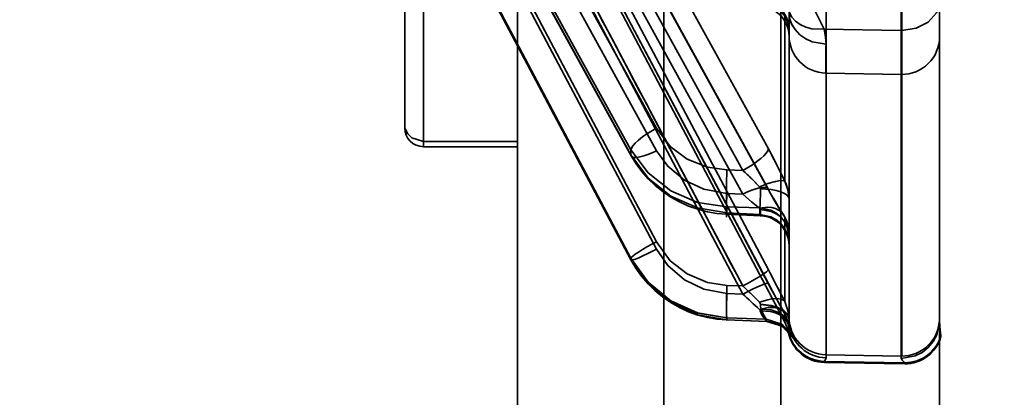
# Model space of a CAD drawing. Header units: millimetres. Extents: x -1465 to 393277, y -3788 to 454312.
# Tile 466 of 656: x 371377 to 371403, y 7579 to 7589. Entities that reach past the tile are written whole.
import ezdxf

# ---------------------------------------------------------------- set-up
doc = ezdxf.new("R2010")
doc.units = ezdxf.units.MM
doc.header["$XCLIPFRAME"] = 2
for name, color, linetype in [('AHU03-3-4295DXF_CONTINUOUS_LINE', 8, 'Continuous'), ('AHU03-3-68634OBJ', 8, 'Continuous'), ('EC-MTR_250-0_7OBJ', 8, 'Continuous')]:
    doc.layers.add(name, color=color, linetype=linetype)
picture_1 = doc.add_image_def('image2.bmp', size_in_pixel=(2333, 386))

msp = doc.modelspace()

# ---------------------------------------------------------------- linework, layer by layer
at = {"layer": 'AHU03-3-4295DXF_CONTINUOUS_LINE', "color": 8, "linetype": 'Continuous', "lineweight": 35, "ltscale": 100}
for p, q in [((371390.425, 7510.846), (371390.425, 7802.846)), ((371394.31, 7510.846), (371394.31, 7802.846)), ((371397.416, 7510.846), (371397.416, 7802.846)), ((371387.925, 7635.685), (371387.925, 7586.069)), ((371387.425, 7635.185), (371387.425, 7586.569)), ((371390.425, 7586.212), (371387.925, 7586.212)), ((371390.425, 7586.069), (371387.925, 7586.069))]:
    msp.add_line(p, q, dxfattribs=at)
at = {"layer": 'AHU03-3-4295DXF_CONTINUOUS_LINE', "color": 8, "linetype": 'Continuous', "lineweight": 35, "ltscale": 100, "flags": 128}
msp.add_lwpolyline([(371387.439, 7586.541), (371387.504, 7586.41), (371387.615, 7586.304), (371387.925, 7586.212)], dxfattribs=at)
at = {"layer": 'AHU03-3-4295DXF_CONTINUOUS_LINE', "color": 8, "linetype": 'Continuous', "lineweight": 35, "ltscale": 100}
for centre, radius, start, end in [((371387.798, 7586.641), 0.373, 180.0744, 195.6472), ((371387.925, 7586.569), 0.5, 180, 270)]:
    msp.add_arc(centre, radius, start, end, dxfattribs=at)
at = {"layer": 'AHU03-3-68634OBJ', "color": 8, "linetype": 'Continuous', "lineweight": 35, "ltscale": 100}
msp.add_line((371401.637, 7790.846), (371401.637, 7522.846), dxfattribs=at)
at = {"layer": 'EC-MTR_250-0_7OBJ', "color": 8, "linetype": 'Continuous', "lineweight": 35, "ltscale": 100}
for p, q in [((371401.637, 7581.441), (371401.637, 7606.516)), ((371397.088, 7586.012), (371386.787, 7604.748)), ((371393.436, 7585.986), (371383.349, 7604.326)), ((371393.436, 7585.852), (371383.349, 7604.192)), ((371383.36, 7604.157), (371393.443, 7585.823)), ((371394.116, 7586.561), (371384.414, 7604.201)), ((371396.408, 7585.44), (371386.107, 7604.177)), ((371394.116, 7585.963), (371384.414, 7603.602)), ((371396.408, 7584.808), (371386.107, 7603.545)), ((371397.081, 7584.948), (371386.78, 7603.684)), ((371397.088, 7584.921), (371386.787, 7603.659)), ((371397.088, 7582.798), (371386.787, 7602.283)), ((371393.436, 7583.107), (371383.349, 7602.18)), ((371393.437, 7583.059), (371383.349, 7602.135)), ((371383.35, 7602.131), (371393.437, 7583.059)), ((371394.116, 7583.542), (371384.414, 7601.886)), ((371394.116, 7583.34), (371384.414, 7601.684)), ((371396.408, 7582.365), (371386.107, 7601.85)), ((371397.165, 7582.285), (371386.786, 7601.917)), ((371397.088, 7582.43), (371386.787, 7601.915)), ((371396.408, 7582.151), (371386.107, 7601.637)), ((371400.62, 7600.415), (371400.62, 7580.501)), ((371400.637, 7600.415), (371400.637, 7580.501)), ((371387.995, 7599.508), (371397.522, 7581.406)), ((371398.62, 7590.418), (371398.62, 7580.456)), ((371397.637, 7590.204), (371397.637, 7581.458)), ((371397.522, 7589.551), (371397.522, 7585.152)), ((371398.62, 7589.497), (371398.619, 7588.027)), ((371400.62, 7589.163), (371398.575, 7589.191)), ((371398.62, 7588.027), (371400.62, 7587.992)), ((371393.436, 7585.986), (371393.436, 7585.852)), ((371396.408, 7585.44), (371395.986, 7585.45)), ((371396.408, 7584.808), (371395.986, 7584.827)), ((371396.865, 7584.447), (371395.986, 7584.467)), ((371395.986, 7584.467), (371395.986, 7584.308)), ((371396.865, 7584.447), (371396.865, 7584.27)), ((371396.872, 7584.235), (371395.98, 7584.273)), ((371396.865, 7584.27), (371395.986, 7584.308)), ((371397.522, 7584.192), (371397.522, 7581.95)), ((371393.436, 7583.107), (371393.436, 7583.062)), ((371393.436, 7583.062), (371393.437, 7583.059)), ((371396.408, 7582.365), (371395.986, 7582.378)), ((371396.408, 7582.151), (371395.986, 7582.167)), ((371397.522, 7581.626), (371397.522, 7581.406)), ((371397.053, 7581.42), (371395.984, 7581.461)), ((371397.027, 7581.486), (371395.986, 7581.518)), ((371395.986, 7581.518), (371395.986, 7581.465)), ((371397.049, 7581.424), (371395.986, 7581.465)), ((371397.049, 7581.424), (371397.027, 7581.486)), ((371397.395, 7581.329), (371397.436, 7581.305)), ((371397.436, 7581.305), (371397.475, 7581.281)), ((371397.474, 7581.281), (371397.51, 7581.255)), ((371397.51, 7581.255), (371397.543, 7581.228)), ((371397.543, 7581.228), (371397.574, 7581.2)), ((371397.573, 7581.2), (371397.602, 7581.172)), ((371397.601, 7581.173), (371397.626, 7581.145)), ((371397.618, 7581.135), (371397.618, 7581.166)), ((371397.626, 7581.145), (371397.648, 7581.119)), ((371397.647, 7581.119), (371397.665, 7581.096)), ((371397.665, 7581.097), (371397.678, 7581.077)), ((371401.674, 7581.022), (371401.674, 7581.053)), ((371400.62, 7580.501), (371398.62, 7580.536)), ((371400.62, 7580.441), (371400.62, 7580.501)), ((371400.695, 7580.324), (371398.581, 7580.361)), ((371398.581, 7580.361), (371398.581, 7580.33)), ((371398.581, 7580.33), (371400.695, 7580.293)), ((371400.695, 7580.324), (371400.695, 7580.293)), ((371400.712, 7580.293), (371400.712, 7580.324))]:
    msp.add_line(p, q, dxfattribs=at)
at = {"layer": 'EC-MTR_250-0_7OBJ', "color": 8, "linetype": 'Continuous', "lineweight": 35, "ltscale": 100, "flags": 128}
for points in [[(371396.747, 7590.541), (371397.332, 7590.424), (371397.871, 7590.147), (371398.306, 7589.729), (371398.575, 7589.191)], [(371397.637, 7589.192), (371397.583, 7589.447), (371397.512, 7589.571), (371397.412, 7589.682), (371397.29, 7589.773), (371397.152, 7589.841), (371396.865, 7589.897)], [(371400.637, 7589.164), (371401.014, 7589.221), (371401.333, 7589.381), (371401.556, 7589.629), (371401.637, 7589.932)], [(371400.637, 7589.163), (371401.015, 7589.22), (371401.333, 7589.38), (371401.556, 7589.629), (371401.637, 7589.931)], [(371396.874, 7589.803), (371396.976, 7589.792), (371397.075, 7589.768), (371397.169, 7589.732), (371397.259, 7589.684), (371397.341, 7589.625), (371397.416, 7589.556), (371397.481, 7589.479), (371397.536, 7589.393), (371397.58, 7589.302), (371397.611, 7589.205), (371397.631, 7589.105), (371397.637, 7589.004)], [(371397.637, 7589.164), (371397.584, 7589.422), (371397.514, 7589.547), (371397.416, 7589.66), (371397.295, 7589.754), (371397.159, 7589.823), (371396.876, 7589.883)], [(371397.637, 7589.164), (371397.633, 7589.251), (371397.619, 7589.338), (371397.597, 7589.423), (371397.566, 7589.508), (371397.526, 7589.589), (371397.477, 7589.667), (371397.42, 7589.74)], [(371398.575, 7589.191), (371398.242, 7589.204), (371398.08, 7589.247), (371397.934, 7589.315), (371397.809, 7589.406), (371397.714, 7589.514), (371397.649, 7589.632), (371397.615, 7589.755)], [(371397.637, 7589.641), (371397.653, 7589.488), (371397.706, 7589.333), (371397.797, 7589.182), (371397.924, 7589.048), (371398.08, 7588.938), (371398.256, 7588.858), (371398.62, 7588.795)], [(371398.62, 7588.794), (371398.256, 7588.858), (371398.08, 7588.938), (371397.924, 7589.047), (371397.797, 7589.182), (371397.706, 7589.332), (371397.653, 7589.488), (371397.637, 7589.641)], [(371397.637, 7589.164), (371397.609, 7589.357), (371397.522, 7589.551)], [(371397.637, 7589.164), (371397.633, 7589.251), (371397.619, 7589.337), (371397.597, 7589.423)], [(371398.575, 7589.191), (371398.595, 7589.086), (371398.62, 7588.795)], [(371398.62, 7588.794), (371398.609, 7588.984), (371398.575, 7589.191)], [(371394.116, 7586.561), (371393.863, 7586.415), (371393.742, 7586.331), (371393.634, 7586.247), (371393.546, 7586.166), (371393.484, 7586.094), (371393.448, 7586.034), (371393.436, 7585.986)], [(371394.116, 7586.561), (371394.482, 7586.077), (371394.931, 7585.74), (371395.467, 7585.523), (371395.986, 7585.45)], [(371395.986, 7584.467), (371395.208, 7584.589), (371394.498, 7584.899), (371393.894, 7585.372), (371393.436, 7585.986)], [(371396.408, 7585.44), (371396.668, 7585.591), (371396.887, 7585.752), (371396.971, 7585.829), (371397.034, 7585.899), (371397.073, 7585.961), (371397.088, 7586.012)], [(371397.522, 7585.152), (371397.39, 7585.429), (371397.244, 7585.72), (371397.088, 7586.012)], [(371393.436, 7585.852), (371393.894, 7585.236), (371394.498, 7584.758), (371395.208, 7584.44), (371395.986, 7584.308)], [(371393.436, 7585.852), (371393.443, 7585.823)], [(371393.443, 7585.823), (371393.47, 7585.799), (371393.491, 7585.79), (371393.518, 7585.785), (371393.587, 7585.785), (371393.674, 7585.799), (371393.777, 7585.825), (371393.888, 7585.864), (371394.003, 7585.91), (371394.116, 7585.963)], [(371393.443, 7585.823), (371393.573, 7585.61), (371393.723, 7585.407)], [(371395.986, 7584.827), (371395.371, 7584.938), (371394.856, 7585.18), (371394.415, 7585.548), (371394.116, 7585.963)], [(371393.723, 7585.407), (371393.892, 7585.215), (371394.079, 7585.036), (371394.282, 7584.874), (371394.499, 7584.728), (371394.729, 7584.6), (371394.968, 7584.492), (371395.215, 7584.405), (371395.468, 7584.339)], [(371395.986, 7584.467), (371395.983, 7584.509), (371395.979, 7584.57), (371395.976, 7584.747), (371395.976, 7584.979), (371395.98, 7585.232)], [(371396.647, 7585.217), (371396.7, 7585.164), (371396.852, 7585.005)], [(371396.852, 7585.005), (371396.803, 7585.057), (371396.647, 7585.217)], [(371396.408, 7584.808), (371396.53, 7584.865), (371396.647, 7584.912), (371396.757, 7584.949), (371396.855, 7584.974), (371396.938, 7584.986), (371397.005, 7584.986), (371397.032, 7584.981), (371397.053, 7584.973), (371397.081, 7584.948)], [(371396.852, 7585.005), (371397.072, 7585.088), (371397.277, 7585.146), (371397.363, 7585.162), (371397.434, 7585.168), (371397.487, 7585.164), (371397.522, 7585.152)], [(371396.876, 7584.95), (371396.873, 7584.97), (371396.865, 7584.988), (371396.852, 7585.005)], [(371396.865, 7584.447), (371396.871, 7584.522), (371396.874, 7584.636), (371396.876, 7584.781), (371396.876, 7584.95)], [(371397.637, 7584.69), (371397.624, 7584.736), (371397.584, 7584.783), (371397.514, 7584.829), (371397.416, 7584.87), (371397.295, 7584.903), (371397.159, 7584.929), (371397.017, 7584.944), (371396.876, 7584.95)], [(371397.367, 7584.454), (371397.302, 7584.561), (371397.232, 7584.68), (371397.158, 7584.809), (371397.081, 7584.948)], [(371397.081, 7584.948), (371397.088, 7584.921)], [(371397.637, 7584.69), (371397.609, 7584.922), (371397.522, 7585.152)], [(371395.986, 7584.827), (371395.983, 7584.72), (371395.979, 7584.616), (371395.977, 7584.519), (371395.976, 7584.434), (371395.975, 7584.397), (371395.975, 7584.365), (371395.975, 7584.337), (371395.976, 7584.314), (371395.976, 7584.296), (371395.977, 7584.283), (371395.978, 7584.27), (371395.977, 7584.195)], [(371396.408, 7584.808), (371396.639, 7584.607), (371396.852, 7584.434)], [(371396.852, 7584.434), (371396.639, 7584.607), (371396.408, 7584.808)], [(371397.088, 7584.921), (371397.244, 7584.644), (371397.389, 7584.401), (371397.522, 7584.192)], [(371396.852, 7584.434), (371397.072, 7584.463), (371397.179, 7584.454), (371397.277, 7584.429), (371397.434, 7584.333), (371397.487, 7584.266), (371397.522, 7584.192)], [(371396.852, 7584.434), (371396.865, 7584.422), (371396.873, 7584.41), (371396.876, 7584.397)], [(371396.865, 7584.447), (371397.152, 7584.385), (371397.29, 7584.312), (371397.412, 7584.213), (371397.512, 7584.092), (371397.583, 7583.958), (371397.637, 7583.681)], [(371397.481, 7584.275), (371397.427, 7584.359), (371397.367, 7584.454)], [(371395.468, 7584.339), (371395.723, 7584.296), (371395.98, 7584.273)], [(371395.98, 7584.273), (371395.984, 7584.293), (371395.986, 7584.308)], [(371396.865, 7584.27), (371397.152, 7584.208), (371397.29, 7584.135), (371397.412, 7584.036), (371397.512, 7583.915), (371397.583, 7583.781), (371397.637, 7583.504)], [(371396.865, 7584.27), (371396.867, 7584.254), (371396.869, 7584.244)], [(371396.876, 7584.397), (371396.876, 7584.36), (371396.876, 7584.327), (371396.876, 7584.3), (371396.876, 7584.277), (371396.875, 7584.259), (371396.874, 7584.246), (371396.872, 7584.236)], [(371396.872, 7584.235), (371396.973, 7584.224), (371397.072, 7584.201), (371397.167, 7584.165), (371397.257, 7584.117), (371397.34, 7584.058), (371397.415, 7583.989), (371397.48, 7583.912), (371397.536, 7583.826), (371397.579, 7583.735), (371397.611, 7583.638), (371397.631, 7583.538), (371397.637, 7583.437)], [(371396.876, 7584.397), (371397.159, 7584.344), (371397.295, 7584.283), (371397.416, 7584.2), (371397.514, 7584.1), (371397.584, 7583.989), (371397.624, 7583.874), (371397.637, 7583.761)], [(371397.598, 7584.024), (371397.568, 7584.11), (371397.529, 7584.194), (371397.481, 7584.275)], [(371397.522, 7584.192), (371397.609, 7583.977), (371397.637, 7583.761)], [(371397.637, 7583.762), (371397.633, 7583.849), (371397.62, 7583.937), (371397.598, 7584.024)], [(371393.436, 7583.107), (371393.448, 7583.127), (371393.462, 7583.142), (371393.484, 7583.16), (371393.546, 7583.207), (371393.634, 7583.265), (371393.742, 7583.332), (371393.863, 7583.403), (371393.991, 7583.474), (371394.116, 7583.542)], [(371394.116, 7583.542), (371394.482, 7583.038), (371394.931, 7582.685), (371395.467, 7582.457), (371395.986, 7582.378)], [(371395.986, 7581.518), (371395.208, 7581.649), (371394.498, 7581.974), (371393.894, 7582.468), (371393.436, 7583.107)], [(371393.436, 7583.107), (371393.89, 7582.469), (371394.496, 7581.971), (371395.211, 7581.646), (371395.986, 7581.518)], [(371393.523, 7583.07), (371393.559, 7583.082), (371393.647, 7583.117), (371393.753, 7583.163), (371393.872, 7583.218), (371393.995, 7583.278), (371394.116, 7583.34)], [(371395.986, 7582.167), (371395.371, 7582.279), (371394.856, 7582.528), (371394.415, 7582.909), (371394.116, 7583.34)], [(371395.986, 7581.465), (371395.208, 7581.599), (371394.498, 7581.926), (371393.894, 7582.422), (371393.436, 7583.062)], [(371393.437, 7583.059), (371393.454, 7583.054), (371393.471, 7583.056), (371393.494, 7583.061), (371393.523, 7583.07)], [(371393.437, 7583.059), (371393.567, 7582.837), (371393.717, 7582.626)], [(371393.717, 7582.626), (371393.887, 7582.427), (371394.075, 7582.242), (371394.279, 7582.074), (371394.497, 7581.923), (371394.728, 7581.792), (371394.968, 7581.682), (371395.216, 7581.593), (371395.47, 7581.526)], [(371396.408, 7582.365), (371396.533, 7582.432), (371396.659, 7582.502), (371396.78, 7582.573), (371396.887, 7582.639), (371396.975, 7582.697), (371397.038, 7582.744), (371397.06, 7582.763), (371397.075, 7582.778), (371397.084, 7582.789)], [(371397.088, 7582.798), (371397.2, 7582.585), (371397.522, 7581.95)], [(371395.984, 7582.314), (371395.977, 7582.033), (371395.975, 7581.897), (371395.975, 7581.774), (371395.976, 7581.672), (371395.979, 7581.594), (371395.98, 7581.565), (371395.982, 7581.544), (371395.984, 7581.528)], [(371396.408, 7582.151), (371396.668, 7582.281), (371396.785, 7582.335), (371396.887, 7582.379), (371396.932, 7582.396), (371396.971, 7582.411), (371397.006, 7582.423), (371397.034, 7582.431), (371397.057, 7582.436), (371397.073, 7582.437), (371397.084, 7582.434)], [(371397.522, 7581.626), (371397.39, 7581.866), (371397.244, 7582.136), (371397.088, 7582.43)], [(371395.986, 7582.167), (371395.982, 7582.036), (371395.979, 7581.904), (371395.976, 7581.778), (371395.975, 7581.667), (371395.975, 7581.619), (371395.975, 7581.577), (371395.976, 7581.541), (371395.977, 7581.511), (371395.978, 7581.489), (371395.98, 7581.473), (371395.981, 7581.456), (371395.992, 7581.448)], [(371396.408, 7582.151), (371396.524, 7582.042), (371396.852, 7581.74)], [(371396.852, 7581.933), (371396.764, 7582.022), (371396.478, 7582.299)], [(371396.478, 7582.299), (371396.611, 7582.172), (371396.735, 7582.051), (371396.852, 7581.933)], [(371397.514, 7581.642), (371397.451, 7581.756), (371397.383, 7581.879), (371397.313, 7582.009), (371397.24, 7582.145), (371397.164, 7582.288)], [(371397.514, 7581.642), (371397.451, 7581.756), (371397.384, 7581.878), (371397.314, 7582.007), (371397.241, 7582.143), (371397.165, 7582.285)], [(371397.522, 7581.95), (371397.487, 7581.984), (371397.434, 7582.01), (371397.363, 7582.025), (371397.277, 7582.029), (371397.179, 7582.021), (371397.072, 7582.001), (371396.852, 7581.933)], [(371396.852, 7581.933), (371396.865, 7581.917), (371396.873, 7581.9), (371396.875, 7581.887)], [(371397.522, 7581.626), (371397.487, 7581.681), (371397.434, 7581.728), (371397.363, 7581.764), (371397.277, 7581.787), (371397.179, 7581.795), (371397.072, 7581.79), (371396.852, 7581.74)], [(371396.893, 7581.747), (371396.884, 7581.788), (371396.878, 7581.83), (371396.875, 7581.887)], [(371397.637, 7581.48), (371397.624, 7581.551), (371397.584, 7581.624), (371397.514, 7581.695), (371397.416, 7581.758), (371397.295, 7581.81), (371397.159, 7581.849), (371396.876, 7581.883)], [(371396.876, 7581.872), (371397.159, 7581.838), (371397.295, 7581.798), (371397.416, 7581.744), (371397.514, 7581.679), (371397.584, 7581.607), (371397.624, 7581.532), (371397.637, 7581.458)], [(371397.637, 7581.48), (371397.609, 7581.716), (371397.522, 7581.95)], [(371395.47, 7581.526), (371395.726, 7581.482), (371395.984, 7581.461)], [(371396.852, 7581.74), (371396.862, 7581.73), (371396.869, 7581.719), (371396.874, 7581.708)], [(371396.874, 7581.708), (371397.144, 7581.689), (371397.274, 7581.654), (371397.391, 7581.602), (371397.488, 7581.535), (371397.561, 7581.458), (371397.608, 7581.374), (371397.629, 7581.289)], [(371397.033, 7581.441), (371396.99, 7581.489), (371396.926, 7581.583), (371396.874, 7581.708)], [(371397.027, 7581.486), (371397.002, 7581.525), (371396.948, 7581.612), (371396.893, 7581.747)], [(371396.893, 7581.747), (371396.952, 7581.605), (371396.997, 7581.531), (371397.027, 7581.486)], [(371397.646, 7581.319), (371397.623, 7581.406), (371397.574, 7581.491), (371397.501, 7581.57), (371397.404, 7581.638), (371397.288, 7581.69), (371397.16, 7581.727), (371396.893, 7581.747)], [(371397.628, 7581.295), (371397.616, 7581.367), (371397.598, 7581.438), (371397.575, 7581.508), (371397.547, 7581.576), (371397.514, 7581.642)], [(371397.522, 7581.626), (371397.561, 7581.543), (371397.629, 7581.289)], [(371397.027, 7581.486), (371397.442, 7581.354), (371397.726, 7581.024)], [(371397.053, 7581.42), (371397.033, 7581.441)], [(371397.049, 7581.424), (371397.454, 7581.299), (371397.737, 7580.986)], [(371397.053, 7581.42), (371397.107, 7581.416), (371397.159, 7581.409), (371397.21, 7581.398), (371397.259, 7581.385), (371397.306, 7581.369), (371397.352, 7581.35), (371397.395, 7581.329)], [(371397.053, 7581.42), (371397.107, 7581.416), (371397.159, 7581.409), (371397.21, 7581.398)], [(371397.63, 7581.289), (371397.623, 7581.217), (371397.618, 7581.167)], [(371397.678, 7581.078), (371397.687, 7581.064), (371397.693, 7581.054), (371397.698, 7581.045), (371397.693, 7581.056), (371397.686, 7581.071), (371397.682, 7581.081), (371397.678, 7581.092), (371397.673, 7581.105), (371397.668, 7581.119), (371397.663, 7581.135), (371397.658, 7581.152), (371397.653, 7581.171), (371397.648, 7581.192), (371397.642, 7581.214), (371397.637, 7581.239), (371397.633, 7581.266), (371397.628, 7581.295)], [(371397.737, 7580.986), (371397.72, 7581.001), (371397.671, 7581.111), (371397.629, 7581.289)], [(371397.648, 7581.192), (371397.642, 7581.214), (371397.637, 7581.239), (371397.633, 7581.266)], [(371397.638, 7581.416), (371397.637, 7581.43), (371397.637, 7581.444), (371397.637, 7581.458)], [(371397.646, 7581.319), (371397.675, 7581.176), (371397.707, 7581.074), (371397.726, 7581.024)], [(371400.62, 7580.441), (371400.992, 7580.506), (371401.175, 7580.598), (371401.338, 7580.728), (371401.47, 7580.889), (371401.565, 7581.069), (371401.637, 7581.441)], [(371401.674, 7581.053), (371401.666, 7581.11), (371401.654, 7581.194), (371401.642, 7581.305), (371401.637, 7581.441)], [(371397.678, 7581.092), (371397.673, 7581.105), (371397.668, 7581.119), (371397.663, 7581.135), (371397.658, 7581.152)], [(371397.693, 7581.056), (371397.686, 7581.071), (371397.682, 7581.081)], [(371398.581, 7580.361), (371398.59, 7580.385), (371398.603, 7580.409), (371398.614, 7580.432), (371398.619, 7580.456)], [(371398.62, 7580.456), (371398.614, 7580.432), (371398.603, 7580.409), (371398.59, 7580.385), (371398.581, 7580.361)], [(371400.695, 7580.324), (371400.684, 7580.347), (371400.672, 7580.364), (371400.661, 7580.377), (371400.644, 7580.396), (371400.634, 7580.407), (371400.626, 7580.419), (371400.621, 7580.43), (371400.62, 7580.441)]]:
    msp.add_lwpolyline(points, dxfattribs=at)
at = {"layer": 'EC-MTR_250-0_7OBJ', "color": 8, "linetype": 'Continuous', "lineweight": 35, "ltscale": 100}
for centre, radius, start, end in [((380292.971, 12289.964), 10065.303, 207.7598493, 207.8854687), ((371398.637, 7589.027), 1, 180.0004, 268.9852), ((371400.637, 7588.993), 1, 268.9915, 359.9594), ((371385.077, 7579.408), 13.707, 24.7759, 28.8031), ((371414.207, 7584.806), 18.232, 177.9743, 178.6596), ((371413.865, 7584.816), 17.89, 177.9677, 178.6662), ((371391.799, 7580.284), 6.915, 45.4989, 48.2104), ((371391.813, 7580.299), 6.896, 45.4945, 48.2139), ((371396.652, 7584.69), 0.985, 359.9638, 27.9736), ((371367.196, 7566.967), 33.825, 26.2919, 27.9062), ((371417.27, 7581.647), 21.296, 178.033, 178.2045), ((371417.237, 7581.648), 21.263, 178.0328, 178.2046), ((371385.568, 7570.743), 15.892, 46.647, 46.9947), ((371385.569, 7570.744), 15.891, 46.6469, 46.9947), ((371437.831, 7603.898), 46.053, 207.7859, 208.923), ((371424.801, 7612.407), 41.492, 226.819, 227.6545), ((371396.658, 7581.165), 0.98, 7.2758, 28.0686), ((371398.637, 7581.535), 1, 180.003, 269.0033), ((371396.637, 7580.941), 1, 11.2208, 27.7585), ((371398.689, 7581.459), 1.052, 180.047, 187.6943), ((371398.682, 7581.459), 1.045, 180.0204, 187.7196), ((371398.637, 7581.456), 1, 187.9093, 268.9863), ((371400.637, 7581.501), 1, 268.9968, 359.9969), ((371398.599, 7581.361), 1, 191.2272, 269.0041), ((371398.599, 7581.33), 1, 191.2208, 269), ((371394.411, 7580.067), 3.45, 15.4363, 16.0955), ((371394.691, 7580.147), 3.159, 15.4056, 16.1257), ((371400.712, 7581.324), 1, 270.0001, 344.2498), ((371400.712, 7581.293), 1, 270, 344.2574)]:
    msp.add_arc(centre, radius, start, end, dxfattribs=at)

# ---------------------------------------------------------------- pictures from other files: only their frames are drawn
at = {"color": 8, "lineweight": 13}
image = msp.add_image(picture_1, insert=(370143.583, 7164.057), size_in_units=(5943.445, 983.703), dxfattribs=at)
image.set_boundary_path([(-0.5, -0.5), (2332.5, 385.5)])

doc.saveas('drawing.dxf')
